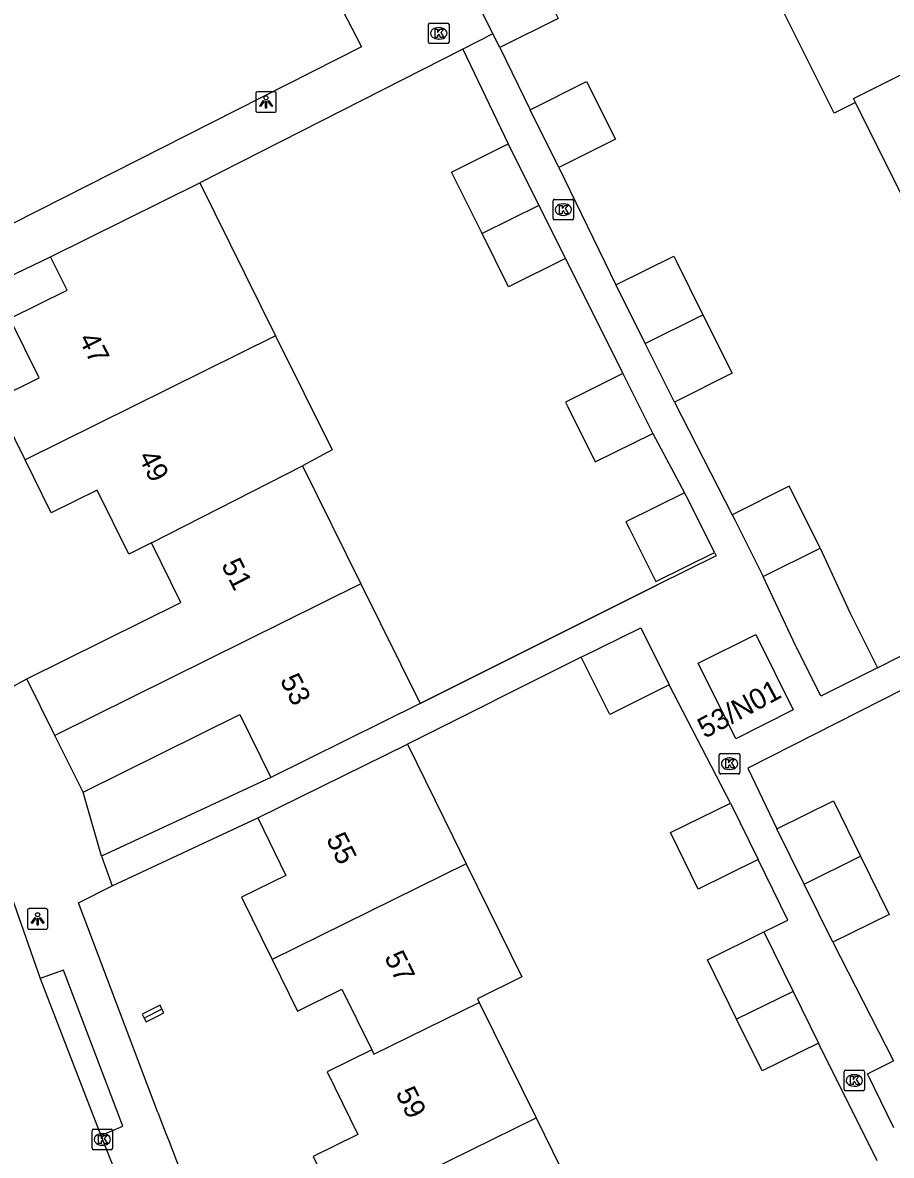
# Model space of a CAD drawing. Extents: x 157793 to 159380, y 380882 to 382313.
# Drawn here: x 158375.8 to 158418, y 381580.4 to 381635.4 of the extents above; entities that cross this region are included whole.
import ezdxf

# ---------------------------------------------------------------- set-up
doc = ezdxf.new("R2010")
doc.units = 0
for name, color, linetype in [('IMGEO_Kolk', 7, 'Continuous'), ('IMGEO_Lichtpunt', 7, 'Continuous'), ('IMGEO_Muur', 7, 'Continuous'), ('IMGEO_Pand', 7, 'Continuous'), ('IMGEO_Pand_nummerreeks', 7, 'Continuous'), ('IMGEO_Rijbaan_lokaal_open', 7, 'Continuous'), ('IMGEO_Voetpad_open', 7, 'Continuous')]:
    doc.layers.add(name, color=color, linetype=linetype)

msp = doc.modelspace()

# ---------------------------------------------------------------- linework, layer by layer
at = {"layer": 'IMGEO_Kolk'}
for p, q in [((158395.536, 381634.461), (158395.536, 381635.313)), ((158395.611, 381635.387), (158396.463, 381635.387)), ((158396.537, 381635.313), (158396.537, 381634.461)), ((158396.024, 381635.167), (158396.049, 381635.167)), ((158396.463, 381634.387), (158395.611, 381634.387)), ((158396.047, 381634.607), (158396.022, 381634.607)), ((158401.59, 381625.894), (158401.59, 381626.746)), ((158401.665, 381626.82), (158402.517, 381626.82)), ((158402.078, 381626.6), (158402.103, 381626.6)), ((158402.591, 381626.746), (158402.591, 381625.894)), ((158402.101, 381626.04), (158402.076, 381626.04)), ((158402.517, 381625.82), (158401.665, 381625.82)), ((158409.671, 381598.964), (158409.671, 381599.816)), ((158409.746, 381599.89), (158410.598, 381599.89)), ((158410.159, 381599.67), (158410.184, 381599.67)), ((158410.672, 381599.816), (158410.672, 381598.964)), ((158410.182, 381599.11), (158410.157, 381599.11)), ((158410.598, 381598.89), (158409.746, 381598.89)), ((158415.734, 381583.57), (158415.734, 381584.422)), ((158415.809, 381584.496), (158416.661, 381584.496)), ((158416.222, 381584.276), (158416.247, 381584.276)), ((158416.735, 381584.422), (158416.735, 381583.57)), ((158416.245, 381583.716), (158416.22, 381583.716)), ((158416.661, 381583.496), (158415.809, 381583.496)), ((158379.18, 381580.701), (158379.18, 381581.553)), ((158379.255, 381581.627), (158380.107, 381581.627)), ((158379.668, 381581.407), (158379.693, 381581.407)), ((158380.181, 381581.553), (158380.181, 381580.701)), ((158379.691, 381580.847), (158379.666, 381580.847)), ((158380.107, 381580.627), (158379.255, 381580.627))]:
    msp.add_line(p, q, dxfattribs=at)
for points in [[(158395.536, 381634.461), (158395.536, 381635.313)], [(158395.611, 381635.387), (158396.463, 381635.387)], [(158396.537, 381635.313), (158396.537, 381634.461)], [(158395.857, 381635.087), (158395.98, 381635.087), (158395.98, 381634.936), (158396.11, 381635.087), (158396.274, 381635.087), (158396.128, 381634.936), (158396.281, 381634.687), (158396.129, 381634.687), (158396.044, 381634.851), (158395.98, 381634.784), (158395.98, 381634.687), (158395.857, 381634.687), (158395.857, 381635.087)], [(158396.463, 381634.387), (158395.611, 381634.387)], [(158401.59, 381625.894), (158401.59, 381626.746)], [(158401.665, 381626.82), (158402.517, 381626.82)], [(158401.911, 381626.52), (158402.034, 381626.52), (158402.034, 381626.369), (158402.164, 381626.52), (158402.328, 381626.52), (158402.182, 381626.369), (158402.335, 381626.12), (158402.183, 381626.12), (158402.098, 381626.284), (158402.034, 381626.217), (158402.034, 381626.12), (158401.911, 381626.12), (158401.911, 381626.52)], [(158402.591, 381626.746), (158402.591, 381625.894)], [(158402.517, 381625.82), (158401.665, 381625.82)], [(158409.671, 381598.964), (158409.671, 381599.816)], [(158409.746, 381599.89), (158410.598, 381599.89)], [(158409.992, 381599.59), (158410.115, 381599.59), (158410.115, 381599.439), (158410.245, 381599.59), (158410.409, 381599.59), (158410.263, 381599.439), (158410.416, 381599.19), (158410.264, 381599.19), (158410.179, 381599.354), (158410.115, 381599.287), (158410.115, 381599.19), (158409.992, 381599.19), (158409.992, 381599.59)], [(158410.672, 381599.816), (158410.672, 381598.964)], [(158410.598, 381598.89), (158409.746, 381598.89)], [(158415.734, 381583.57), (158415.734, 381584.422)], [(158415.809, 381584.496), (158416.661, 381584.496)], [(158416.055, 381584.196), (158416.178, 381584.196), (158416.178, 381584.045), (158416.308, 381584.196), (158416.472, 381584.196), (158416.326, 381584.045), (158416.479, 381583.796), (158416.327, 381583.796), (158416.242, 381583.96), (158416.178, 381583.893), (158416.178, 381583.796), (158416.055, 381583.796), (158416.055, 381584.196)], [(158416.735, 381584.422), (158416.735, 381583.57)], [(158416.661, 381583.496), (158415.809, 381583.496)], [(158379.18, 381580.701), (158379.18, 381581.553)], [(158379.255, 381581.627), (158380.107, 381581.627)], [(158379.501, 381581.327), (158379.624, 381581.327), (158379.624, 381581.176), (158379.754, 381581.327), (158379.918, 381581.327), (158379.772, 381581.176), (158379.925, 381580.927), (158379.773, 381580.927), (158379.688, 381581.091), (158379.624, 381581.024), (158379.624, 381580.927), (158379.501, 381580.927), (158379.501, 381581.327)], [(158380.181, 381581.553), (158380.181, 381580.701)], [(158380.107, 381580.627), (158379.255, 381580.627)]]:
    msp.add_lwpolyline(points, dxfattribs=at)
for centre, start, end in [((158395.613, 381635.311), 91.552, 178.448), ((158395.613, 381635.311), 91.552, 178.448), ((158396.461, 381635.311), 1.552, 88.448), ((158396.461, 381635.311), 1.552, 88.448), ((158395.613, 381634.463), 181.552, 268.448), ((158395.613, 381634.463), 181.552, 268.448), ((158396.461, 381634.463), 271.552, 358.448), ((158396.461, 381634.463), 271.552, 358.448), ((158401.667, 381626.744), 91.552, 178.448), ((158401.667, 381626.744), 91.552, 178.448), ((158402.515, 381626.744), 1.552, 88.448), ((158402.515, 381626.744), 1.552, 88.448), ((158401.667, 381625.896), 181.552, 268.448), ((158401.667, 381625.896), 181.552, 268.448), ((158402.515, 381625.896), 271.552, 358.448), ((158402.515, 381625.896), 271.552, 358.448), ((158409.748, 381599.814), 91.552, 178.448), ((158409.748, 381599.814), 91.552, 178.448), ((158410.596, 381599.814), 1.552, 88.448), ((158410.596, 381599.814), 1.552, 88.448), ((158409.748, 381598.966), 181.552, 268.448), ((158409.748, 381598.966), 181.552, 268.448), ((158410.596, 381598.966), 271.552, 358.448), ((158410.596, 381598.966), 271.552, 358.448), ((158415.811, 381584.42), 91.552, 178.448), ((158415.811, 381584.42), 91.552, 178.448), ((158416.659, 381584.42), 1.552, 88.448), ((158416.659, 381584.42), 1.552, 88.448), ((158415.811, 381583.572), 181.552, 268.448), ((158415.811, 381583.572), 181.552, 268.448), ((158416.659, 381583.572), 271.552, 358.448), ((158416.659, 381583.572), 271.552, 358.448), ((158379.257, 381581.551), 91.552, 178.448), ((158379.257, 381581.551), 91.552, 178.448), ((158380.105, 381581.551), 1.552, 88.448), ((158380.105, 381581.551), 1.552, 88.448), ((158379.257, 381580.703), 181.552, 268.448), ((158379.257, 381580.703), 181.552, 268.448), ((158380.105, 381580.703), 271.552, 358.448), ((158380.105, 381580.703), 271.552, 358.448)]:
    msp.add_arc(centre, 0.0765, start, end, dxfattribs=at)
for centre, major_axis, ratio, start_param, end_param in [((158396.023, 381634.887), (-0.387, 0.002), 0.722429, 4.712389, 7.853982), ((158396.048, 381634.887), (-0.39, 0.002), 0.717154, 1.570796, 4.712389), ((158402.077, 381626.32), (-0.387, 0.002), 0.722429, 4.712389, 7.853982), ((158402.102, 381626.32), (-0.39, 0.002), 0.717154, 1.570796, 4.712389), ((158410.158, 381599.39), (-0.387, 0.002), 0.722429, 4.712389, 7.853982), ((158410.183, 381599.39), (-0.39, 0.002), 0.717154, 1.570796, 4.712389), ((158416.221, 381583.996), (-0.387, 0.002), 0.722429, 4.712389, 7.853982), ((158416.246, 381583.996), (-0.39, 0.002), 0.717154, 1.570796, 4.712389), ((158379.667, 381581.127), (-0.387, 0.002), 0.722429, 4.712389, 7.853982), ((158379.692, 381581.127), (-0.39, 0.002), 0.717154, 1.570796, 4.712389)]:
    msp.add_ellipse(centre, major_axis=major_axis, ratio=ratio, start_param=start_param, end_param=end_param, dxfattribs=at)
at = {"layer": 'IMGEO_Lichtpunt'}
for p, q in [((158388.044, 381632.05), (158387.236, 381632.05)), ((158388.044, 381632.05), (158387.236, 381632.05)), ((158387.142, 381631.955), (158387.142, 381631.148)), ((158387.142, 381631.955), (158387.142, 381631.148)), ((158388.138, 381631.148), (158388.138, 381631.955)), ((158388.138, 381631.148), (158388.138, 381631.955)), ((158387.236, 381631.054), (158388.044, 381631.054)), ((158387.236, 381631.054), (158388.044, 381631.054)), ((158376.94, 381592.345), (158376.132, 381592.345)), ((158376.94, 381592.345), (158376.132, 381592.345)), ((158376.038, 381592.25), (158376.038, 381591.443)), ((158376.038, 381592.25), (158376.038, 381591.443)), ((158377.034, 381591.443), (158377.034, 381592.25)), ((158377.034, 381591.443), (158377.034, 381592.25)), ((158376.132, 381591.349), (158376.94, 381591.349)), ((158376.132, 381591.349), (158376.94, 381591.349))]:
    msp.add_line(p, q, dxfattribs=at)
for points in [[(158387.516, 381631.619), (158387.555, 381631.591), (158387.367, 381631.329), (158387.329, 381631.356), (158387.516, 381631.619)], [(158387.618, 381631.571), (158387.665, 381631.571), (158387.665, 381631.249), (158387.618, 381631.249), (158387.618, 381631.571)], [(158387.728, 381631.591), (158387.766, 381631.618), (158387.953, 381631.356), (158387.914, 381631.328), (158387.728, 381631.591)], [(158376.412, 381591.914), (158376.451, 381591.886), (158376.263, 381591.624), (158376.225, 381591.651), (158376.412, 381591.914)], [(158376.514, 381591.866), (158376.561, 381591.866), (158376.561, 381591.544), (158376.514, 381591.544), (158376.514, 381591.866)], [(158376.624, 381591.886), (158376.662, 381591.913), (158376.849, 381591.651), (158376.81, 381591.623), (158376.624, 381591.886)]]:
    msp.add_lwpolyline(points, dxfattribs=at)
for centre in [(158387.641, 381631.753), (158376.537, 381592.048)]:
    msp.add_circle(centre, 0.0994, dxfattribs=at)
for centre, start, end in [((158387.236, 381631.955), 90, 180), ((158387.236, 381631.955), 90, 180), ((158388.044, 381631.955), 0, 90), ((158388.044, 381631.955), 0, 90), ((158387.236, 381631.148), 180, 270), ((158387.236, 381631.148), 180, 270), ((158388.044, 381631.148), 270, 0), ((158388.044, 381631.148), 270, 360), ((158376.132, 381592.25), 90, 180), ((158376.132, 381592.25), 90, 180), ((158376.94, 381592.25), 0, 90), ((158376.94, 381592.25), 0, 90), ((158376.132, 381591.443), 180, 270), ((158376.132, 381591.443), 180, 270), ((158376.94, 381591.443), 270, 0), ((158376.94, 381591.443), 270, 360)]:
    msp.add_arc(centre, 0.0946, start, end, dxfattribs=at)
at = {"layer": 'IMGEO_Muur'}
for points in [[(158397.821, 381603.659), (158406.661, 381608.079)], [(158395.129, 381602.313), (158397.821, 381603.659)]]:
    msp.add_lwpolyline(points, dxfattribs=at)
at = {"layer": 'IMGEO_Pand'}
for points in [[(158398.662, 381634.872), (158397.683, 381636.836), (158400.522, 381638.251)], [(158400.522, 381638.251), (158401.839, 381635.609), (158399, 381634.194)], [(158416.299, 381631.53), (158415.256, 381631.01), (158412.324, 381636.893)], [(158399, 381634.194), (158398.662, 381634.872)], [(158416.299, 381631.53), (158416.201, 381631.727), (158422.403, 381634.813), (158422.304, 381635.011)], [(158400.474, 381631.175), (158403.222, 381632.544), (158404.618, 381629.742), (158401.871, 381628.372)], [(158418.941, 381626.229), (158416.299, 381631.53)], [(158401.871, 381628.372), (158400.474, 381631.175)], [(158398.14, 381625.159), (158396.654, 381628.141), (158399.414, 381629.517)], [(158399.414, 381629.517), (158400.903, 381626.528)], [(158377.166, 381624.029), (158384.422, 381627.622)], [(158384.422, 381627.622), (158388.104, 381620.187)], [(158400.903, 381626.528), (158398.14, 381625.159)], [(158400.903, 381626.528), (158402.192, 381623.943)], [(158402.192, 381623.943), (158399.432, 381622.568), (158398.14, 381625.159)], [(158375.927, 381614.154), (158374.476, 381617.084), (158376.615, 381618.143), (158375.184, 381621.031), (158377.968, 381622.41), (158377.166, 381624.029)], [(158404.65, 381622.662), (158407.456, 381624.06), (158407.572, 381623.828), (158408.876, 381621.212)], [(158406.068, 381619.813), (158404.764, 381622.429), (158404.65, 381622.662)], [(158406.068, 381619.813), (158408.876, 381621.212)], [(158408.876, 381621.212), (158410.295, 381618.365), (158407.487, 381616.965)], [(158388.104, 381620.187), (158375.927, 381614.154)], [(158388.104, 381620.187), (158390.847, 381614.648), (158389.412, 381613.86)], [(158407.487, 381616.965), (158406.068, 381619.813)], [(158404.987, 381618.353), (158402.194, 381616.961), (158402.306, 381616.736), (158403.643, 381614.055), (158406.436, 381615.447)], [(158404.987, 381618.353), (158405.099, 381618.128), (158406.436, 381615.447)], [(158382.069, 381610.123), (158380.973, 381609.58), (158379.433, 381612.689), (158377.2, 381611.583), (158375.927, 381614.154)], [(158382.069, 381610.123), (158389.412, 381613.86)], [(158389.412, 381613.86), (158392.248, 381608.132)], [(158414.57, 381609.864), (158413.175, 381612.663), (158413.069, 381612.876), (158410.295, 381611.494)], [(158407.976, 381612.559), (158405.134, 381611.142), (158405.302, 381610.806), (158406.581, 381608.239), (158409.432, 381609.66)], [(158409.432, 381609.66), (158408.153, 381612.227), (158407.976, 381612.559)], [(158410.295, 381611.494), (158410.404, 381611.282), (158411.799, 381608.484)], [(158376.013, 381603.519), (158383.503, 381607.228), (158382.069, 381610.123)], [(158411.799, 381608.484), (158414.57, 381609.864)], [(158414.57, 381609.864), (158416.015, 381606.744), (158417.361, 381604.042)], [(158417.361, 381604.042), (158414.611, 381602.672), (158413.265, 381605.373), (158411.799, 381608.484)], [(158392.248, 381608.132), (158377.376, 381600.766)], [(158392.248, 381608.132), (158395.129, 381602.313)], [(158402.961, 381604.562), (158405.851, 381606.002), (158407.238, 381603.217)], [(158411.441, 381605.673), (158413.269, 381602.003), (158410.468, 381600.607), (158408.648, 381604.282), (158411.441, 381605.673)], [(158407.238, 381603.217), (158404.349, 381601.777), (158402.961, 381604.562)], [(158377.376, 381600.766), (158376.013, 381603.519)], [(158395.129, 381602.313), (158387.879, 381598.723)], [(158378.745, 381598.002), (158386.367, 381601.776), (158387.879, 381598.723)], [(158378.745, 381598.002), (158377.376, 381600.766)], [(158387.233, 381596.753), (158394.514, 381600.336)], [(158394.514, 381600.336), (158396.722, 381595.85), (158397.374, 381594.525)], [(158411.561, 381594.731), (158408.652, 381593.299), (158407.3, 381596.047), (158410.209, 381597.479)], [(158410.209, 381597.479), (158411.561, 381594.731)], [(158412.469, 381596.231), (158415.215, 381597.582), (158416.54, 381594.89)], [(158387.233, 381596.753), (158388.607, 381593.959), (158386.449, 381592.897), (158387.933, 381589.882)], [(158413.791, 381593.543), (158412.469, 381596.231)], [(158413.791, 381593.543), (158416.54, 381594.89)], [(158416.54, 381594.89), (158417.931, 381592.064), (158415.184, 381590.713)], [(158397.374, 381594.525), (158387.933, 381589.882)], [(158397.374, 381594.525), (158400.079, 381589.03), (158397.912, 381587.964), (158398.004, 381587.778)], [(158415.184, 381590.713), (158413.791, 381593.543)], [(158410.515, 381586.97), (158409.093, 381589.86), (158411.837, 381591.211)], [(158411.837, 381591.211), (158413.259, 381588.32)], [(158387.933, 381589.882), (158389.17, 381587.369), (158391.328, 381588.431), (158392.777, 381585.486)], [(158413.259, 381588.32), (158410.515, 381586.97)], [(158413.259, 381588.32), (158414.496, 381585.807)], [(158382.581, 381587.467), (158382.493, 381587.647), (158382.204, 381587.505), (158381.625, 381587.219), (158381.718, 381587.029)], [(158382.581, 381587.467), (158381.718, 381587.029)], [(158381.718, 381587.029), (158381.808, 381586.847), (158382.387, 381587.133), (158382.676, 381587.275), (158382.581, 381587.467)], [(158392.777, 381585.486), (158392.885, 381585.266), (158398.004, 381587.778)], [(158398.004, 381587.778), (158400.762, 381582.173)], [(158414.496, 381585.807), (158411.752, 381584.456), (158410.515, 381586.97)], [(158392.777, 381585.486), (158390.606, 381584.418), (158392.107, 381581.37), (158389.927, 381580.297), (158391.296, 381577.517)], [(158418.158, 381581.696), (158416.869, 381584.316), (158418.139, 381584.941)], [(158391.296, 381577.517), (158400.762, 381582.173)], [(158400.762, 381582.173), (158403.54, 381576.529)]]:
    msp.add_lwpolyline(points, dxfattribs=at)
at = {"layer": 'IMGEO_Rijbaan_lokaal_open'}
for points in [[(158374.56, 381594.93), (158376.667, 381588.951)], [(158376.667, 381588.951), (158379.602, 381581.325)], [(158379.602, 381581.325), (158381.167, 381577.418)]]:
    msp.add_lwpolyline(points, dxfattribs=at)
at = {"layer": 'IMGEO_Voetpad_open'}
for points in [[(158426.377, 381653.622), (158391.337, 381636.053), (158392.287, 381634.232), (158372.89, 381624.408)], [(158398.662, 381634.872), (158397.203, 381634.124)], [(158399, 381634.194), (158400.474, 381631.175)], [(158397.203, 381634.124), (158384.422, 381627.622)], [(158397.203, 381634.124), (158399.414, 381629.517)], [(158401.871, 381628.372), (158404.65, 381622.662)], [(158373.769, 381622.402), (158377.166, 381624.029)], [(158402.192, 381623.943), (158404.987, 381618.353)], [(158407.487, 381616.965), (158410.295, 381611.494)], [(158406.436, 381615.447), (158407.976, 381612.559)], [(158409.432, 381609.66), (158409.512, 381609.5), (158406.661, 381608.079), (158397.821, 381603.659), (158395.129, 381602.313)], [(158417.361, 381604.042), (158423.683, 381607.264)], [(158422.942, 381605.198), (158411.065, 381599.177), (158412.469, 381596.231)], [(158402.961, 381604.562), (158394.514, 381600.336)], [(158374.742, 381604.441), (158375.151, 381603.042), (158375.181, 381603.059), (158376.013, 381603.519)], [(158410.209, 381597.479), (158407.238, 381603.217)], [(158387.879, 381598.723), (158379.644, 381594.891)], [(158379.644, 381594.891), (158378.745, 381598.002)], [(158380.16, 381593.447), (158387.233, 381596.753)], [(158379.644, 381594.891), (158380.16, 381593.447)], [(158411.837, 381591.211), (158413.009, 381591.788), (158411.561, 381594.731)], [(158382.383, 381582.444), (158378.526, 381592.633), (158380.16, 381593.447)], [(158415.184, 381590.713), (158418.139, 381584.941)], [(158379.602, 381581.325), (158380.682, 381581.779), (158377.786, 381589.363), (158376.667, 381588.951)], [(158417.341, 381580.084), (158414.496, 381585.807)]]:
    msp.add_lwpolyline(points, dxfattribs=at)
for centre, radius, start, end in [((158646.568, 381689.148), 295.739, 200.32153, 204.01013), ((158536.316, 381640.826), 164.633, 200.77015, 203.57474)]:
    msp.add_arc(centre, radius, start, end, dxfattribs=at)

# ---------------------------------------------------------------- texts
at = {"layer": 'IMGEO_Pand_nummerreeks'}
for s, rotation, p in [('47', 296.8187, (158378.507, 381620.043)), ('49', 296.8187, (158381.402, 381614.317)), ('51', 297.0056, (158385.443, 381609.053)), ('53', 297.0056, (158388.297, 381603.453)), ('53/N01', 28.3008, (158408.967, 381600.597)), ('55', 296.1998, (158390.543, 381595.736)), ('57', 296.1998, (158393.369, 381589.992)), ('59', 296.1501, (158393.919, 381583.388))]:
    msp.add_text(s, height=1, rotation=rotation, dxfattribs=at).set_placement(p)

doc.saveas('drawing.dxf')
